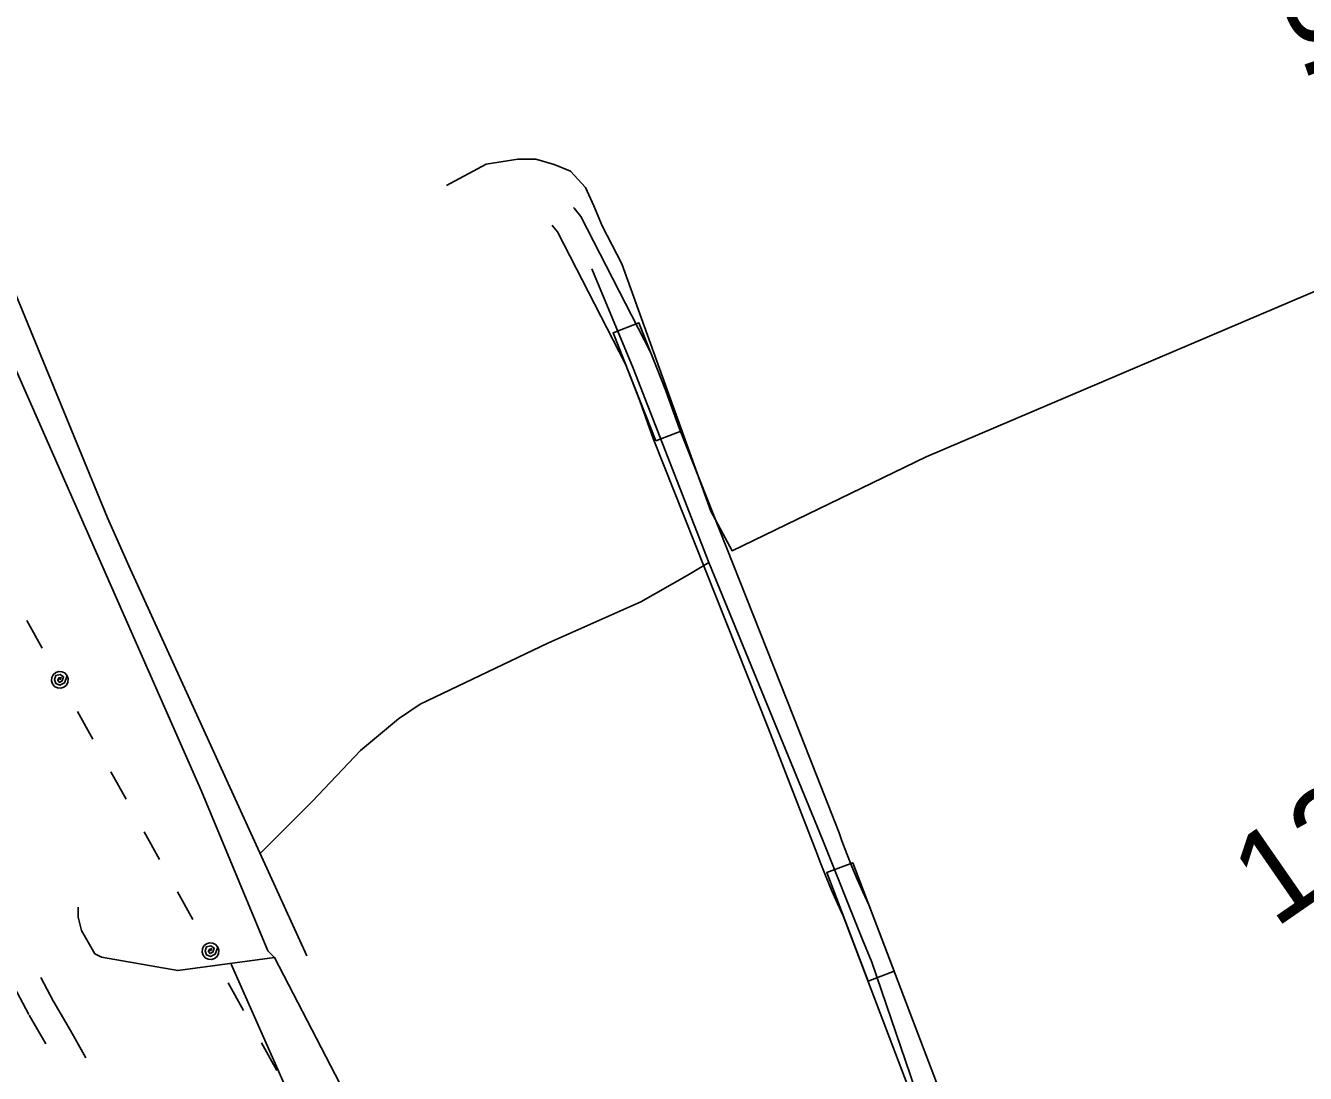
# Model space of a CAD drawing. Extents: x 3172231 to 3210228, y 940198 to 965780.
# Drawn here: x 3183839 to 3185217, y 952619 to 953747 of the extents above; entities that cross this region are included whole.
import ezdxf

# ---------------------------------------------------------------- set-up
doc = ezdxf.new("R2010")
doc.units = 0
for name, color, linetype in [('V-ROAD-CNTR', 7, 'Continuous'), ('V-SURV-IDEN', 7, 'Continuous'), ('V-TOPO-GNAM-IDEN', 7, 'Continuous'), ('V-TOPO-SHOR', 7, 'Continuous'), ('V-UTIL-LINE', 7, 'Continuous')]:
    doc.layers.add(name, color=color, linetype=linetype)

msp = doc.modelspace()

# ---------------------------------------------------------------- linework, layer by layer
at = {"layer": 'V-ROAD-CNTR'}
for p, q in [((3183855.525, 952722.715), (3183869.254, 952696.751)), ((3183843.045, 952682.167), (3183861.127, 952651.245))]:
    msp.add_line(p, q, dxfattribs=at)
for points in [[(3184830.993, 952579.28), (3184746.766, 952800.679), (3184740.282, 952814.722), (3184734.304, 952828.28), (3184728.565, 952841.942), (3184723.065, 952855.701), (3184717.798, 952869.577), (3184714.692, 952878.119), (3184666.159, 953002.46), (3184542.895, 953313.255), (3184528.391, 953353.962), (3184512.14, 953395.077), (3184436.854, 953541.804), (3184429.542, 953550.75), (3184428.976, 953551.428)], [(3184860.993, 952416.05), (3184719.096, 952789.043), (3184712.936, 952802.382), (3184706.748, 952816.418), (3184700.805, 952830.564), (3184695.111, 952844.809), (3184689.676, 952859.127), (3184686.618, 952867.537), (3184638.243, 952991.476), (3184514.813, 953302.687), (3184500.303, 953343.41), (3184484.78, 953382.687), (3184411.614, 953525.28), (3184406.408, 953531.648), (3184405.938, 953532.212)], [(3183813.781, 952739.991), (3183826.929, 952712.616), (3183842.734, 952682.727)], [(3183868.943, 952697.311), (3183887.508, 952665.56), (3183904.017, 952636.01)]]:
    msp.add_lwpolyline(points, dxfattribs=at)
for points in [[(3184517.416, 953300.113), (3184471.47, 953416.362), (3184499.369, 953427.389), (3184545.316, 953311.14)], [(3184745.873, 952718.655), (3184701.427, 952835.486), (3184729.467, 952846.153), (3184773.913, 952729.322)]]:
    msp.add_lwpolyline(points, close=True, dxfattribs=at)
at = {"layer": 'V-TOPO-SHOR'}
for points in [[(3182702.878, 955192.044), (3182749.192, 955106.034), (3182827.584, 954966.26), (3183030.637, 954582.808), (3183151.764, 954357.033), (3183379.835, 953959.202), (3183486.717, 953762.094), (3183597.169, 953561.399), (3183625.747, 953539.854), (3183632.896, 953536.257), (3183711.722, 953571.852), (3183733.204, 953575.378), (3183743.924, 953568.194), (3184028.647, 952923.274), (3184099.801, 952751.307), (3184106.942, 952744.132), (3184003.116, 952730.072), (3183920.836, 952744.592), (3183913.687, 952748.188), (3183899.433, 952773.276), (3183895.889, 952787.601), (3183895.916, 952798.338)], [(3183676.944, 953635.3), (3183737.507, 953606.616), (3183755.31, 953594.089), (3183767.749, 953576.224), (3183794.411, 953540.491), (3183927.364, 953217.374), (3183950.42, 953165.599), (3184141.986, 952746.036)], [(3184292.054, 953574.928), (3184334.912, 953598.006), (3184368.809, 953603.272), (3184388.426, 953603.223), (3184408.03, 953597.825), (3184425.845, 953590.647), (3184441.851, 953572.774), (3184450.72, 953553.135), (3184459.584, 953531.713), (3184480.882, 953490.643), (3184576.526, 953224.686), (3184599.604, 953181.828), (3184808.507, 953282.963), (3185149.489, 953428.355), (3185286.953, 953486.866)], [(3184092.325, 952856.727), (3184147.746, 952911.874), (3184199.6, 952967.03), (3184240.701, 953000.812), (3184263.924, 953016.805), (3184401.405, 953082.45), (3184501.383, 953126.786), (3184551.387, 953155.197), (3184574.606, 953169.406), (3184493.088, 953378.261), (3184448.769, 953485.372)], [(3184574.606, 953169.406), (3184696.921, 952871.282), (3184739.457, 952764.175), (3184750.095, 952739.182), (3184827.998, 952510.719), (3184902.449, 952328.632), (3184982.215, 952132.265), (3185037.168, 951998.377), (3185138.197, 951746.673), (3185159.509, 951710.953)], [(3184106.942, 952744.132), (3184192.429, 952579.287), (3184413.059, 952066.948), (3184662.25, 951525.907), (3184529.731, 951486.865), (3184476.011, 951472.682), (3184454.546, 951476.314), (3184415.213, 951490.728), (3184372.328, 951515.886), (3184329.478, 951555.361), (3184318.758, 951562.546), (3184265.11, 951576.994), (3184157.767, 951587.997), (3184003.917, 951606.272), (3183757.119, 951667.725), (3183721.347, 951674.971), (3183617.558, 951675.228), (3183492.277, 951668.38)], [(3184060.397, 952737.089), (3184117.342, 952608.105), (3184149.473, 952575.814), (3184320.316, 952192.442)]]:
    msp.add_lwpolyline(points, dxfattribs=at)
at = {"layer": 'V-UTIL-LINE'}
for points in [[(3183840.645, 953106.734), (3183857.147, 953077.007)], [(3183876.068, 953042.925), (3183877.342, 953045.504), (3183875.042, 953045.152), (3183873.889, 953042.66), (3183875.585, 953040.273), (3183878.63, 953041.779), (3183880.029, 953046.254), (3183876.592, 953048.782), (3183871.865, 953047.638), (3183870.388, 953043.305), (3183871.658, 953039.018), (3183876.149, 953037.258), (3183881.111, 953039.643), (3183883.937, 953047.293), (3183881.667, 953049.972), (3183878.544, 953051.578), (3183875.044, 953051.866), (3183871.7, 953050.794), (3183869.021, 953048.523), (3183867.415, 953045.4), (3183867.127, 953041.9), (3183868.199, 953038.557), (3183870.47, 953035.878), (3183873.593, 953034.272), (3183877.093, 953033.983), (3183880.436, 953035.056), (3183883.115, 953037.326), (3183884.721, 953040.449), (3183885.01, 953043.949), (3183883.937, 953047.293)], [(3183895.005, 953008.81), (3183911.507, 952979.083)], [(3183930.921, 952944.11), (3183947.423, 952914.383)], [(3183966.837, 952879.411), (3183983.339, 952849.684)], [(3184002.753, 952814.711), (3184019.255, 952784.984)], [(3184038.175, 952750.903), (3184039.449, 952753.483), (3184037.15, 952753.13), (3184035.996, 952750.638), (3184037.692, 952748.251), (3184040.737, 952749.758), (3184042.136, 952754.232), (3184038.699, 952756.761), (3184033.972, 952755.617), (3184032.495, 952751.283), (3184033.765, 952746.997), (3184038.256, 952745.236), (3184043.218, 952747.621), (3184046.044, 952755.271), (3184043.774, 952757.95), (3184040.651, 952759.556), (3184037.151, 952759.845), (3184033.807, 952758.772), (3184031.128, 952756.502), (3184029.522, 952753.379), (3184029.234, 952749.879), (3184030.306, 952746.535), (3184032.577, 952743.856), (3184035.7, 952742.25), (3184039.2, 952741.962), (3184042.544, 952743.034), (3184045.222, 952745.305), (3184046.828, 952748.428), (3184047.117, 952751.928), (3184046.044, 952755.271)], [(3184057.113, 952716.787), (3184073.615, 952687.06)], [(3184093.029, 952652.087), (3184109.531, 952622.36)]]:
    msp.add_lwpolyline(points, dxfattribs=at)

# ---------------------------------------------------------------- texts
at = {"layer": 'V-SURV-IDEN'}
msp.add_text('122+49.0', height=100, rotation=34.696974, dxfattribs=at).set_placement((3185183.498, 952774.604))
at = {"layer": 'V-TOPO-GNAM-IDEN'}
msp.add_text('U.S. ARMY', height=99.9998, rotation=289.372349, dxfattribs=at).set_placement((3185137.752, 953927.093))

doc.saveas('drawing.dxf')
